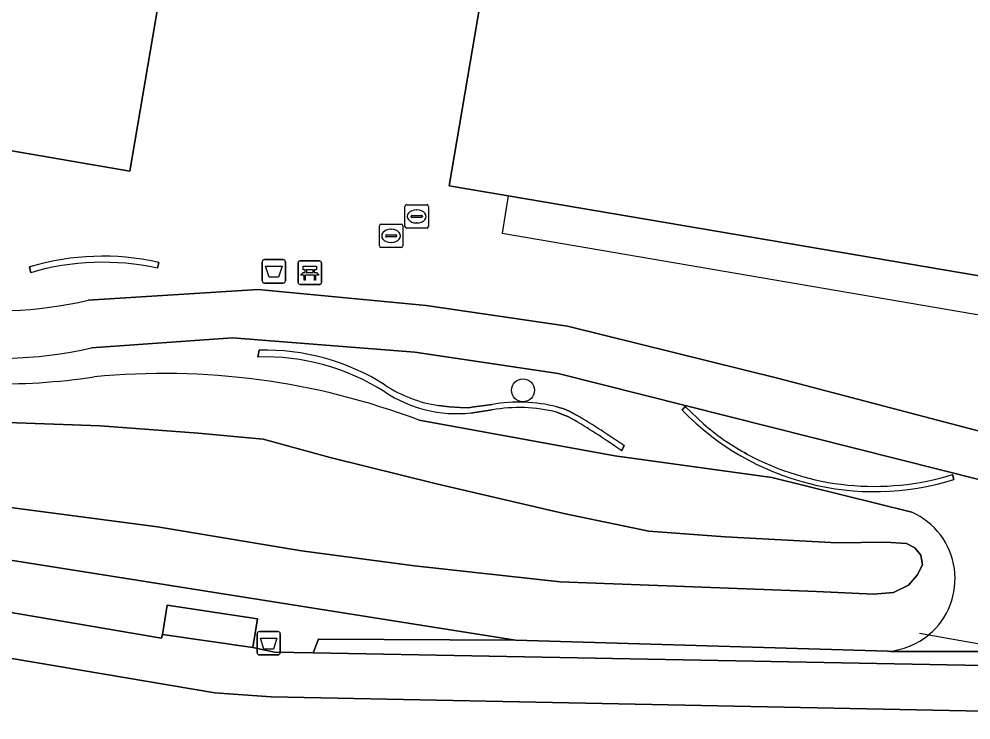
# Model space of a CAD drawing. Extents: x 161258 to 161838, y 380833 to 381727.
# Drawn here: x 161350.34 to 161390.99, y 380899.27 to 380929.18 of the extents above; entities that cross this region are included whole.
import ezdxf

# ---------------------------------------------------------------- set-up
doc = ezdxf.new("R2010")
doc.units = 0
for name, color, linetype in [('IMGEO_Afvalbak', 7, 'Continuous'), ('IMGEO_Bank', 7, 'Continuous'), ('IMGEO_Boom', 7, 'Continuous'), ('IMGEO_Duiker', 7, 'Continuous'), ('IMGEO_Erf', 7, 'Continuous'), ('IMGEO_Fietspad_gesloten', 7, 'Continuous'), ('IMGEO_Groenvoorziening', 7, 'Continuous'), ('IMGEO_Haag', 7, 'Continuous'), ('IMGEO_Muur', 7, 'Continuous'), ('IMGEO_Oever', 7, 'Continuous'), ('IMGEO_Pand', 7, 'Continuous'), ('IMGEO_Pand_overbouw', 7, 'Continuous'), ('IMGEO_Rioolput', 7, 'Continuous'), ('IMGEO_Voetpad_gesloten', 7, 'Continuous'), ('IMGEO_Voetpad_open', 7, 'Continuous'), ('IMGEO_Waterloop', 7, 'Continuous')]:
    doc.layers.add(name, color=color, linetype=linetype)

msp = doc.modelspace()

# ---------------------------------------------------------------- linework, layer by layer
at = {"layer": 'IMGEO_Afvalbak'}
for p, q in [((161360.825, 380918.916), (161361.615, 380918.916)), ((161361.615, 380918.916), (161360.825, 380918.916)), ((161360.725, 380918.016), (161360.725, 380918.816)), ((161360.725, 380918.816), (161360.725, 380918.016)), ((161361.715, 380918.816), (161361.715, 380918.016)), ((161361.715, 380918.016), (161361.715, 380918.816)), ((161361.615, 380917.916), (161360.825, 380917.916)), ((161360.825, 380917.916), (161361.615, 380917.916)), ((161360.506, 380902.143), (161360.506, 380902.943)), ((161360.506, 380902.943), (161360.506, 380902.143)), ((161360.606, 380903.043), (161361.396, 380903.043)), ((161361.396, 380903.043), (161360.606, 380903.043)), ((161361.496, 380902.943), (161361.496, 380902.143)), ((161361.496, 380902.143), (161361.496, 380902.943)), ((161361.396, 380902.043), (161360.606, 380902.043)), ((161360.606, 380902.043), (161361.396, 380902.043))]:
    msp.add_line(p, q, dxfattribs=at)
for points in [[(161360.868, 380918.63), (161361.572, 380918.63), (161361.423, 380918.16), (161361.017, 380918.16), (161360.868, 380918.63)], [(161360.649, 380902.757), (161361.353, 380902.757), (161361.204, 380902.287), (161360.798, 380902.287), (161360.649, 380902.757)]]:
    msp.add_lwpolyline(points, dxfattribs=at)
for centre, start, end in [((161360.825, 380918.816), 90, 180), ((161360.825, 380918.816), 90, 180), ((161361.615, 380918.816), 0, 90), ((161361.615, 380918.816), 360, 90), ((161360.825, 380918.016), 180, 270), ((161360.825, 380918.016), 180, 270), ((161361.615, 380918.016), 270, 0), ((161361.615, 380918.016), 270, 0), ((161360.606, 380902.943), 90, 180), ((161360.606, 380902.943), 90, 180), ((161361.396, 380902.943), 0, 90), ((161361.396, 380902.943), 360, 90), ((161360.606, 380902.143), 180, 270), ((161360.606, 380902.143), 180, 270), ((161361.396, 380902.143), 270, 0), ((161361.396, 380902.143), 270, 0)]:
    msp.add_arc(centre, 0.1, start, end, dxfattribs=at)
at = {"layer": 'IMGEO_Bank'}
for p, q in [((161362.257, 380917.934), (161362.257, 380918.775)), ((161362.257, 380918.775), (161362.257, 380917.934)), ((161362.332, 380918.859), (161363.173, 380918.859)), ((161363.173, 380918.859), (161362.332, 380918.859)), ((161363.257, 380918.784), (161363.257, 380917.943)), ((161363.257, 380917.943), (161363.257, 380918.784)), ((161362.954, 380918.257), (161362.561, 380918.257)), ((161362.566, 380918.365), (161362.566, 380918.471)), ((161362.61, 380918.471), (161362.61, 380918.365)), ((161362.898, 380918.477), (161362.616, 380918.477)), ((161362.616, 380918.359), (161362.898, 380918.359)), ((161362.904, 380918.365), (161362.904, 380918.471)), ((161362.948, 380918.471), (161362.948, 380918.365)), ((161363.182, 380917.859), (161362.341, 380917.859)), ((161362.341, 380917.859), (161363.182, 380917.859))]:
    msp.add_line(p, q, dxfattribs=at)
for points in [[(161362.56, 380918.477), (161362.474, 380918.477), (161362.474, 380918.638), (161363.037, 380918.638), (161363.037, 380918.477), (161362.954, 380918.477)], [(161362.504, 380918.257), (161362.362, 380918.257), (161362.474, 380918.359), (161362.56, 380918.359)], [(161362.554, 380918.25), (161362.554, 380918.043), (161362.511, 380918.043), (161362.511, 380918.25)], [(161362.954, 380918.359), (161363.037, 380918.359), (161363.149, 380918.257), (161363.01, 380918.257)], [(161363.004, 380918.25), (161363.004, 380918.043), (161362.96, 380918.043), (161362.96, 380918.25)]]:
    msp.add_lwpolyline(points, dxfattribs=at)
for centre, radius, start, end in [((161362.335, 380918.781), 0.0779, 92.4484, 184.2845), ((161362.335, 380918.781), 0.0779, 92.4484, 184.2845), ((161363.179, 380918.781), 0.0779, 2.4484, 94.2845), ((161363.179, 380918.781), 0.0779, 2.4484, 94.2845), ((161362.504, 380918.25), 0.00671, 2.8957, 87.1043), ((161362.561, 380918.25), 0.00671, 92.8957, 177.1043), ((161362.559, 380918.47), 0.00671, 2.8957, 87.1043), ((161362.559, 380918.366), 0.00671, 272.8957, 357.1043), ((161362.616, 380918.47), 0.00671, 92.8957, 177.1043), ((161362.616, 380918.366), 0.00671, 182.8957, 267.1043), ((161362.898, 380918.47), 0.00671, 2.8957, 87.1043), ((161362.898, 380918.366), 0.00671, 272.8957, 357.1043), ((161362.955, 380918.47), 0.00671, 92.8957, 177.1043), ((161362.955, 380918.366), 0.00671, 182.8957, 267.1043), ((161362.953, 380918.25), 0.00671, 2.8957, 87.1043), ((161363.01, 380918.25), 0.00671, 92.8957, 177.1043), ((161362.335, 380917.937), 0.0779, 182.4484, 274.2845), ((161362.335, 380917.937), 0.0779, 182.4484, 274.2845), ((161363.179, 380917.937), 0.0779, 272.4484, 4.2845), ((161363.179, 380917.937), 0.0779, 272.4484, 4.2845)]:
    msp.add_arc(centre, radius, start, end, dxfattribs=at)
at = {"layer": 'IMGEO_Boom'}
msp.add_circle((161371.86, 380913.339), 0.489, dxfattribs=at)
at = {"layer": 'IMGEO_Duiker'}
msp.add_lwpolyline([(161388.795, 380902.98), (161389.194, 380902.909), (161393.775, 380902.086), (161396.763, 380901.549), (161415.157, 380898.246), (161417.163, 380897.885), (161418.107, 380897.719), (161428.899, 380895.809), (161436.009, 380894.55), (161442.016, 380893.487), (161444.735, 380893.006)], dxfattribs=at)
at = {"layer": 'IMGEO_Erf'}
for points in [[(161433.132, 380922.125), (161415.724, 380925.137), (161396.856, 380928.346), (161396.713, 380927.503), (161395.023, 380917.596), (161371.231, 380921.642), (161368.708, 380922.057), (161370.491, 380932.525), (161372.561, 380932.173), (161374.001, 380940.713), (161371.949, 380941.063), (161372.552, 380944.573), (161354.451, 380947.658), (161353.611, 380942.719), (161358.343, 380941.914), (161355.073, 380922.693), (161346.959, 380924.077)], [(161350.841, 380918.358), (161350.793, 380918.603), (161350.846, 380918.619)], [(161356.255, 380918.812), (161356.313, 380918.797), (161356.25, 380918.551)], [(161353.299, 380917.181), (161360.558, 380917.635), (161367.726, 380916.963), (161373.764, 380916.078), (161382.782, 380913.848), (161396.342, 380910.292), (161400.295, 380909.156), (161409.383, 380906.31), (161413.67, 380905.113), (161422.923, 380902.809), (161427.943, 380901.992), (161429.824, 380901.773), (161437.176, 380900.974), (161442.121, 380900.279), (161447.146, 380899.699), (161463.998, 380898.162), (161469.092, 380897.405), (161474.511, 380896.406), (161478.769, 380896.278)]]:
    msp.add_lwpolyline(points, dxfattribs=at)
for centre, radius, start, end in [((161349.414, 380933.844), 17.11, 238.4839, 283.1235), ((161353.928, 380908.135), 10.927, 77.7047, 106.3823), ((161353.923, 380907.874), 10.927, 77.7047, 106.3823)]:
    msp.add_arc(centre, radius, start, end, dxfattribs=at)
at = {"layer": 'IMGEO_Fietspad_gesloten'}
msp.add_lwpolyline([(161392.197, 380899.636), (161361.104, 380900.258), (161358.704, 380900.422), (161326.205, 380905.912), (161317.975, 380907.188), (161315.04, 380907.592), (161302.51, 380909.45)], dxfattribs=at)
at = {"layer": 'IMGEO_Groenvoorziening'}
for points in [[(161405.876, 380905.084), (161408.631, 380904.41), (161399.718, 380907.201), (161391.501, 380909.482), (161373.359, 380914.055), (161367.24, 380914.961), (161359.452, 380915.578), (161353.437, 380915.145)], [(161360.539, 380914.757), (161360.591, 380915.047)], [(161368.257, 380912.686), (161368.703, 380912.633), (161369.182, 380912.598), (161369.522, 380912.595), (161369.77, 380912.631), (161370.098, 380912.669), (161370.545, 380912.731)], [(161370.54, 380912.503), (161370.08, 380912.432), (161369.635, 380912.369)], [(161374.09, 380912.043), (161373.77, 380912.217), (161373.55, 380912.309), (161373.299, 380912.404)], [(161373.303, 380912.632), (161373.611, 380912.541), (161373.831, 380912.449), (161374.177, 380912.265)], [(161378.661, 380912.497), (161378.791, 380912.648), (161379.574, 380911.9)], [(161367.425, 380912.06), (161375.787, 380910.537), (161382.48, 380909.617), (161388.46, 380908.134)], [(161376.188, 380910.963), (161376.074, 380910.758)], [(161381.32, 380910.677), (161381.425, 380910.619)], [(161390.205, 380909.74), (161390.261, 380909.533)], [(161318.138, 380909.145), (161327.454, 380907.693), (161356.423, 380902.76), (161356.464, 380902.912), (161356.668, 380904.172), (161360.528, 380903.578), (161360.318, 380902.36), (161361.257, 380902.162), (161362.895, 380902.132), (161363.129, 380902.712), (161371.537, 380902.68), (161349.339, 380906.183), (161337.744, 380907.802)], [(161392.954, 380902.283), (161392.497, 380902.193), (161387.574, 380902.193), (161387.435, 380902.198), (161371.537, 380902.68), (161363.129, 380902.712), (161362.895, 380902.132), (161392.234, 380901.586)], [(161387.435, 380902.198), (161387.574, 380902.193), (161392.497, 380902.193), (161392.954, 380902.283)]]:
    msp.add_lwpolyline(points, dxfattribs=at)
for centre, radius, start, end in [((161349.289, 380933.87), 19.179, 239.364, 282.4905), ((161360.859, 380905.523), 9.528, 57.5156, 91.6107), ((161360.847, 380905.252), 9.51, 57.5036, 91.8556), ((161349.463, 380941.518), 27.909, 259.0545, 278.4325), ((161356.535, 380883.329), 30.725, 69.2409, 95.5633), ((161369.058, 380917.96), 5.62, 236.4992, 275.8905), ((161369.092, 380918.279), 5.655, 236.5615, 261.5083), ((161371.69, 380906.174), 6.657, 75.9801, 99.9083), ((161371.685, 380905.931), 6.671, 76.0025, 99.8874), ((161386.861, 380920.406), 11.393, 223.9673, 287.3659), ((161356.032, 380881.987), 35.064, 55.138, 59.0013), ((161355.068, 380880.546), 37.031, 55.2257, 58.9331), ((161386.282, 380919.619), 10.226, 229.0077, 240.973), ((161386.862, 380920.634), 11.396, 241.5055, 287.0603), ((161387.207, 380905.294), 3.104, 309.7987, 66.1943), ((161387.205, 380905.298), 3.109, 274.2411, 309.7767)]:
    msp.add_arc(centre, radius, start, end, dxfattribs=at)
at = {"layer": 'IMGEO_Haag'}
msp.add_lwpolyline([(161392.954, 380902.283), (161392.497, 380902.193), (161387.574, 380902.193), (161387.435, 380902.198), (161371.537, 380902.68), (161363.129, 380902.712), (161362.895, 380902.132), (161392.234, 380901.586)], dxfattribs=at)
at = {"layer": 'IMGEO_Muur'}
for points in [[(161350.846, 380918.619), (161350.793, 380918.603), (161350.841, 380918.358)], [(161356.25, 380918.551), (161356.313, 380918.797), (161356.255, 380918.812)], [(161360.591, 380915.047), (161360.539, 380914.757)], [(161370.545, 380912.731), (161370.098, 380912.669), (161369.77, 380912.631), (161369.522, 380912.595), (161369.182, 380912.598), (161368.703, 380912.633), (161368.257, 380912.686)], [(161369.635, 380912.369), (161370.08, 380912.432), (161370.54, 380912.503)], [(161373.299, 380912.404), (161373.55, 380912.309), (161373.77, 380912.217), (161374.09, 380912.043)], [(161374.177, 380912.265), (161373.831, 380912.449), (161373.611, 380912.541), (161373.303, 380912.632)], [(161379.574, 380911.9), (161378.791, 380912.648), (161378.661, 380912.497)], [(161376.074, 380910.758), (161376.188, 380910.963)], [(161381.425, 380910.619), (161381.32, 380910.677)], [(161390.261, 380909.533), (161390.205, 380909.74)]]:
    msp.add_lwpolyline(points, dxfattribs=at)
for centre, radius, start, end in [((161353.928, 380908.135), 10.927, 77.7047, 106.3823), ((161353.923, 380907.874), 10.927, 77.7047, 106.3823), ((161360.859, 380905.523), 9.528, 57.5156, 91.6107), ((161360.847, 380905.252), 9.51, 57.5036, 91.8556), ((161369.058, 380917.96), 5.62, 236.4992, 275.8905), ((161369.092, 380918.279), 5.655, 236.5615, 261.5083), ((161371.69, 380906.174), 6.657, 75.9801, 99.9083), ((161371.685, 380905.931), 6.671, 76.0025, 99.8874), ((161386.861, 380920.406), 11.393, 223.9673, 287.3659), ((161356.032, 380881.987), 35.064, 55.138, 59.0013), ((161355.068, 380880.546), 37.031, 55.2257, 58.9331), ((161386.282, 380919.619), 10.226, 229.0077, 240.973), ((161386.862, 380920.634), 11.396, 241.5055, 287.0603)]:
    msp.add_arc(centre, radius, start, end, dxfattribs=at)
at = {"layer": 'IMGEO_Oever'}
for points in [[(161375.787, 380910.537), (161367.425, 380912.06)], [(161349.849, 380911.957), (161353.808, 380911.828), (161357.993, 380911.507), (161360.762, 380911.249), (161363.627, 380910.476), (161368.166, 380909.35), (161373.607, 380908.078), (161377.228, 380907.321), (161380.496, 380907.08), (161385.276, 380906.823), (161387.337, 380906.855), (161388.238, 380906.806), (161388.592, 380906.613), (161388.85, 380906.307), (161388.914, 380905.889), (161388.689, 380905.454), (161388.319, 380905.02), (161387.675, 380904.714), (161386.822, 380904.633), (161384.391, 380904.746), (161378.757, 380904.971), (161373.446, 380905.165), (161367.233, 380905.841), (161362.404, 380906.484), (161356.255, 380907.515), (161348.883, 380908.48)], [(161388.46, 380908.134), (161382.48, 380909.617), (161375.787, 380910.537)], [(161337.744, 380907.802), (161349.339, 380906.183), (161371.537, 380902.68), (161387.435, 380902.198)]]:
    msp.add_lwpolyline(points, dxfattribs=at)
for centre, radius, start, end in [((161349.463, 380941.518), 27.909, 259.0545, 278.4325), ((161356.535, 380883.329), 30.725, 69.2409, 95.5633), ((161387.207, 380905.294), 3.104, 309.7987, 66.1943), ((161387.205, 380905.298), 3.109, 274.2411, 309.7767)]:
    msp.add_arc(centre, radius, start, end, dxfattribs=at)
at = {"layer": 'IMGEO_Pand'}
msp.add_lwpolyline([(161346.959, 380924.077), (161355.073, 380922.693), (161358.343, 380941.914), (161353.611, 380942.719), (161354.451, 380947.658), (161372.552, 380944.573), (161371.949, 380941.063), (161374.001, 380940.713), (161372.561, 380932.173), (161370.491, 380932.525), (161368.708, 380922.057), (161371.231, 380921.642), (161395.023, 380917.596), (161396.713, 380927.503), (161396.856, 380928.346), (161415.724, 380925.137), (161433.132, 380922.125)], dxfattribs=at)
at = {"layer": 'IMGEO_Pand_overbouw'}
msp.add_lwpolyline([(161395.023, 380917.596), (161371.231, 380921.642), (161370.969, 380920.039), (161394.753, 380915.97)], close=True, dxfattribs=at)
at = {"layer": 'IMGEO_Rioolput'}
for p, q in [((161366.821, 380920.334), (161366.821, 380921.186)), ((161366.896, 380921.26), (161367.748, 380921.26)), ((161367.309, 380921.04), (161367.334, 380921.04)), ((161367.822, 380921.186), (161367.822, 380920.334)), ((161367.08, 380920.754), (161367.08, 380920.766)), ((161367.518, 380920.717), (161367.12, 380920.717)), ((161367.123, 380920.803), (161367.521, 380920.803)), ((161367.564, 380920.766), (161367.564, 380920.754)), ((161365.727, 380919.503), (161365.727, 380920.355)), ((161365.802, 380920.429), (161366.654, 380920.429)), ((161366.215, 380920.209), (161366.24, 380920.209)), ((161366.728, 380920.355), (161366.728, 380919.503)), ((161367.748, 380920.26), (161366.896, 380920.26)), ((161367.332, 380920.48), (161367.307, 380920.48)), ((161365.986, 380919.923), (161365.986, 380919.935)), ((161366.424, 380919.886), (161366.026, 380919.886)), ((161366.029, 380919.972), (161366.427, 380919.972)), ((161366.47, 380919.935), (161366.47, 380919.923)), ((161366.654, 380919.429), (161365.802, 380919.429)), ((161366.238, 380919.649), (161366.213, 380919.649))]:
    msp.add_line(p, q, dxfattribs=at)
for points in [[(161366.821, 380920.334), (161366.821, 380921.186)], [(161366.896, 380921.26), (161367.748, 380921.26)], [(161367.822, 380921.186), (161367.822, 380920.334)], [(161365.727, 380919.503), (161365.727, 380920.355)], [(161365.802, 380920.429), (161366.654, 380920.429)], [(161366.728, 380920.355), (161366.728, 380919.503)], [(161367.748, 380920.26), (161366.896, 380920.26)], [(161366.654, 380919.429), (161365.802, 380919.429)]]:
    msp.add_lwpolyline(points, dxfattribs=at)
for centre, radius, start, end in [((161366.898, 380921.184), 0.0765, 91.552, 178.448), ((161366.898, 380921.184), 0.0765, 91.552, 178.448), ((161367.746, 380921.184), 0.0765, 1.552, 88.448), ((161367.746, 380921.184), 0.0765, 1.552, 88.448), ((161367.12, 380920.763), 0.0403, 85.8775, 175.7526), ((161367.117, 380920.753), 0.0366, 178.938, 274.7102), ((161367.521, 380920.76), 0.043, 264.8664, 352.4533), ((161367.525, 380920.765), 0.0386, 1.7309, 96.639), ((161365.804, 380920.353), 0.0765, 91.552, 178.448), ((161365.804, 380920.353), 0.0765, 91.552, 178.448), ((161366.652, 380920.353), 0.0765, 1.552, 88.448), ((161366.652, 380920.353), 0.0765, 1.552, 88.448), ((161366.898, 380920.336), 0.0765, 181.552, 268.448), ((161366.898, 380920.336), 0.0765, 181.552, 268.448), ((161367.746, 380920.336), 0.0765, 271.552, 358.448), ((161367.746, 380920.336), 0.0765, 271.552, 358.448), ((161366.026, 380919.932), 0.0403, 85.8775, 175.7526), ((161366.023, 380919.922), 0.0366, 178.938, 274.7102), ((161366.427, 380919.929), 0.043, 264.8664, 352.4533), ((161366.431, 380919.934), 0.0386, 1.7309, 96.639), ((161365.804, 380919.505), 0.0765, 181.552, 268.448), ((161365.804, 380919.505), 0.0765, 181.552, 268.448), ((161366.652, 380919.505), 0.0765, 271.552, 358.448), ((161366.652, 380919.505), 0.0765, 271.552, 358.448)]:
    msp.add_arc(centre, radius, start, end, dxfattribs=at)
for centre, major_axis, ratio, start_param, end_param in [((161367.308, 380920.76), (-0.387, 0.002), 0.722429, 4.712389, 7.853982), ((161367.333, 380920.76), (-0.39, 0.002), 0.717154, 1.570796, 4.712389), ((161366.214, 380919.929), (-0.387, 0.002), 0.722429, 4.712389, 7.853982), ((161366.239, 380919.929), (-0.39, 0.002), 0.717154, 1.570796, 4.712389)]:
    msp.add_ellipse(centre, major_axis=major_axis, ratio=ratio, start_param=start_param, end_param=end_param, dxfattribs=at)
at = {"layer": 'IMGEO_Voetpad_gesloten'}
for points in [[(161422.923, 380902.809), (161413.67, 380905.113), (161409.383, 380906.31), (161400.295, 380909.156), (161396.342, 380910.292), (161382.782, 380913.848), (161373.764, 380916.078), (161367.726, 380916.963), (161360.558, 380917.635), (161353.299, 380917.181)], [(161353.437, 380915.145), (161359.452, 380915.578), (161367.24, 380914.961), (161373.359, 380914.055), (161391.501, 380909.482), (161399.718, 380907.201), (161408.631, 380904.41), (161411.445, 380903.639), (161413.184, 380903.162), (161413.887, 380902.985), (161414.429, 380902.849), (161422.646, 380900.789)]]:
    msp.add_lwpolyline(points, dxfattribs=at)
msp.add_lwpolyline([(161356.464, 380902.912), (161360.318, 380902.36), (161360.528, 380903.578), (161356.668, 380904.172)], close=True, dxfattribs=at)
for centre, radius, start, end in [((161349.414, 380933.844), 17.11, 238.4839, 283.1235), ((161349.289, 380933.87), 19.179, 239.364, 282.4905)]:
    msp.add_arc(centre, radius, start, end, dxfattribs=at)
at = {"layer": 'IMGEO_Voetpad_open'}
msp.add_lwpolyline([(161392.234, 380901.586), (161362.895, 380902.132), (161361.257, 380902.162), (161360.318, 380902.36), (161356.464, 380902.912), (161356.423, 380902.76), (161327.454, 380907.693), (161318.138, 380909.145), (161317.975, 380907.188), (161326.205, 380905.912), (161358.704, 380900.422), (161361.104, 380900.258), (161392.197, 380899.636)], dxfattribs=at)
at = {"layer": 'IMGEO_Waterloop'}
msp.add_lwpolyline([(161348.883, 380908.48), (161356.255, 380907.515), (161362.404, 380906.484), (161367.233, 380905.841), (161373.446, 380905.165), (161378.757, 380904.971), (161384.391, 380904.746), (161386.822, 380904.633), (161387.675, 380904.714), (161388.319, 380905.02), (161388.689, 380905.454), (161388.914, 380905.889), (161388.85, 380906.307), (161388.592, 380906.613), (161388.238, 380906.806), (161387.337, 380906.855), (161385.276, 380906.823), (161380.496, 380907.08), (161377.228, 380907.321), (161373.607, 380908.078), (161368.166, 380909.35), (161363.627, 380910.476), (161360.762, 380911.249), (161357.993, 380911.507), (161353.808, 380911.828), (161349.849, 380911.957)], dxfattribs=at)

doc.saveas('drawing.dxf')
